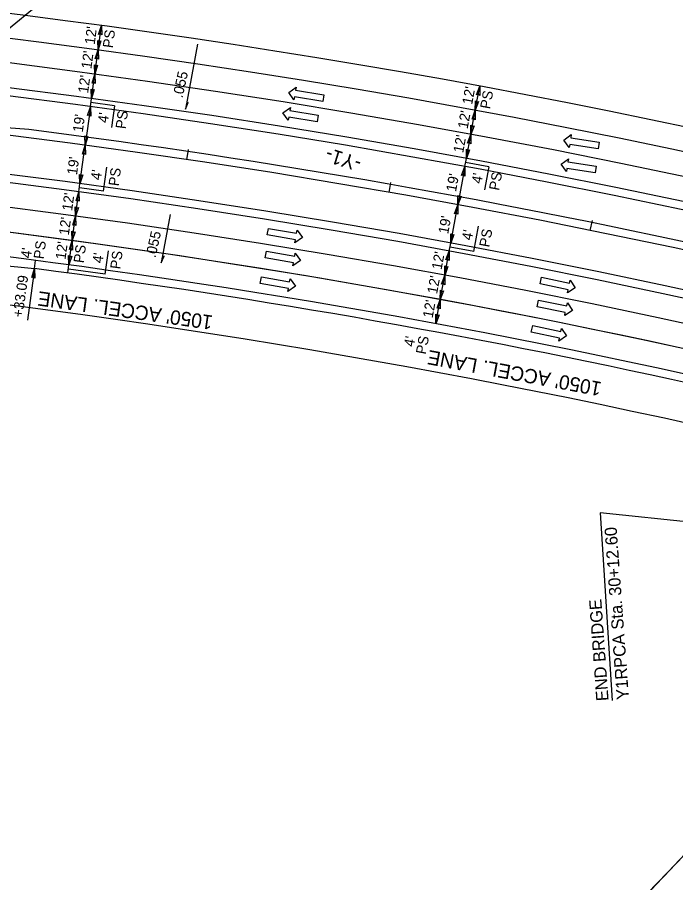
# Model space of a CAD drawing. Extents: x 2389099 to 2405615, y 552200 to 573532.
# Drawn here: x 2395308.3 to 2395629.7, y 553860.1 to 554282.8 of the extents above; entities that cross this region are included whole.
import ezdxf

# ---------------------------------------------------------------- set-up
doc = ezdxf.new("R2010")
doc.units = 0
for name, color, linetype in [('Prop Cable Guiderail Anchor Unit CELL', 7, 'Continuous'), ('Prop Cable Guiderail Double Face', 7, 'Continuous'), ('Prop Dimension', 7, 'Continuous'), ('Prop Dimension Text', 7, 'Continuous'), ('Prop DSN Text', 7, 'Continuous'), ('Prop EOT', 7, 'Continuous'), ('Prop Guardrail', 7, 'Continuous'), ('Prop Horizontal Alignment', 7, 'Continuous'), ('Prop Horizontal Alignment Curve and Spiral Data', 7, 'Continuous'), ('Prop Horizontal Alignment Tick Small', 7, 'Continuous'), ('Prop Lane Arrow Through CELL', 7, 'Continuous'), ('Prop Lane Lines', 7, 'Continuous'), ('Prop SBG', 7, 'Continuous'), ('Prop Super Arrow 1 Lane CELL', 7, 'Continuous'), ('Prop Superelevation Label', 7, 'Continuous')]:
    doc.layers.add(name, color=color, linetype=linetype)

msp = doc.modelspace()

# ---------------------------------------------------------------- linework, layer by layer
at = {"layer": 'Prop Cable Guiderail Anchor Unit CELL'}
msp.add_line((2395313.96, 554227.95), (2395298, 554229.13), dxfattribs=at)
at = {"layer": 'Prop Cable Guiderail Double Face'}
msp.add_arc((2394828.31, 550434.92), 3824, 77.40452, 82.70376, dxfattribs=at)
at = {"layer": 'Prop Dimension'}
for p, q in [((2395359.99, 554323.26), (2395250.95, 554233.28)), ((2395347.72, 554266.87), (2395349.34, 554278.76)), ((2395346.11, 554254.98), (2395347.72, 554266.87)), ((2395344.5, 554243.09), (2395346.11, 554254.98)), ((2395531.9, 554237.37), (2395534.08, 554249.17)), ((2395343.96, 554239.13), (2395344.5, 554243.09)), ((2395355.65, 554239.56), (2395344.23, 554241.11)), ((2395343.96, 554239.13), (2395341.41, 554220.3)), ((2395355.65, 554239.56), (2395354.21, 554228.9)), ((2395529.72, 554225.57), (2395531.9, 554237.37)), ((2395527.53, 554213.77), (2395529.72, 554225.57)), ((2395338.86, 554201.47), (2395341.41, 554220.3)), ((2395526.81, 554209.84), (2395527.53, 554213.77)), ((2395538.5, 554209.71), (2395527.17, 554211.8)), ((2395350.37, 554197.94), (2395351.95, 554209.65)), ((2395526.81, 554209.84), (2395523.35, 554191.15)), ((2395538.5, 554209.71), (2395536.43, 554198.49)), ((2395338.32, 554197.51), (2395338.86, 554201.47)), ((2395350.37, 554197.94), (2395338.6, 554199.53)), ((2395336.71, 554185.62), (2395338.32, 554197.51)), ((2395519.89, 554172.47), (2395523.35, 554191.15)), ((2395335.1, 554173.73), (2395336.71, 554185.62)), ((2395531.21, 554168.39), (2395533.5, 554180.76)), ((2395333.49, 554161.83), (2395335.1, 554173.73)), ((2395519.16, 554168.54), (2395519.89, 554172.47)), ((2395531.21, 554168.39), (2395519.54, 554170.55)), ((2395351.18, 554157.35), (2395352.72, 554168.76)), ((2395516.98, 554156.74), (2395519.16, 554168.54)), ((2395316.65, 554160.04), (2395317.19, 554164.01)), ((2395332.95, 554157.93), (2395333.49, 554161.89)), ((2395351.18, 554157.35), (2395333.21, 554159.78)), ((2395514.8, 554144.94), (2395516.98, 554156.74)), ((2395512.61, 554133.14), (2395514.8, 554144.94)), ((2395592.85, 554040.72), (2395598.7, 553949.06)), ((2395777.49, 554021.47), (2395592.85, 554040.72))]:
    msp.add_line(p, q, dxfattribs=at)
for points in [[(2395347.96, 554274.41), (2395349.34, 554278.76), (2395349.52, 554274.17), (2395348.81, 554274.85)], [(2395349.1, 554271.23), (2395347.72, 554266.87), (2395347.54, 554271.46), (2395348.25, 554270.79)], [(2395346.35, 554262.52), (2395347.72, 554266.87), (2395347.91, 554262.28), (2395347.19, 554262.96)], [(2395347.48, 554259.34), (2395346.11, 554254.98), (2395345.93, 554259.57), (2395346.64, 554258.9)], [(2395344.74, 554250.63), (2395346.11, 554254.98), (2395346.3, 554250.39), (2395345.58, 554251.07)], [(2395345.87, 554247.45), (2395344.5, 554243.09), (2395344.32, 554247.68), (2395345.03, 554247.01)], [(2395532.5, 554244.89), (2395534.08, 554249.17), (2395534.05, 554244.57), (2395533.36, 554245.29)], [(2395533.48, 554241.65), (2395531.9, 554237.37), (2395531.94, 554241.96), (2395532.62, 554241.25)], [(2395342.59, 554234.77), (2395343.96, 554239.13), (2395344.15, 554234.54), (2395343.43, 554235.21)], [(2395530.32, 554233.09), (2395531.9, 554237.37), (2395531.86, 554232.77), (2395531.18, 554233.49)], [(2395531.3, 554229.85), (2395529.72, 554225.57), (2395529.75, 554230.16), (2395530.43, 554229.45)], [(2395342.78, 554224.65), (2395341.41, 554220.3), (2395341.23, 554224.89), (2395341.94, 554224.21)], [(2395528.14, 554221.29), (2395529.72, 554225.57), (2395529.68, 554220.97), (2395529, 554221.69)], [(2395340.04, 554215.94), (2395341.41, 554220.3), (2395341.6, 554215.71), (2395340.88, 554216.39)], [(2395529.11, 554218.05), (2395527.53, 554213.77), (2395527.57, 554218.36), (2395528.25, 554217.65)], [(2395525.22, 554205.55), (2395526.81, 554209.84), (2395526.77, 554205.24), (2395526.09, 554205.95)], [(2395340.23, 554205.83), (2395338.86, 554201.47), (2395338.67, 554206.06), (2395339.39, 554205.39)], [(2395336.95, 554193.15), (2395338.32, 554197.51), (2395338.51, 554192.92), (2395337.79, 554193.59)], [(2395524.93, 554195.44), (2395523.35, 554191.15), (2395523.38, 554195.75), (2395524.07, 554195.04)], [(2395521.77, 554186.87), (2395523.35, 554191.15), (2395523.31, 554186.56), (2395522.63, 554187.27)], [(2395338.08, 554189.97), (2395336.71, 554185.62), (2395336.52, 554190.21), (2395337.24, 554189.53)], [(2395335.34, 554181.26), (2395336.71, 554185.62), (2395336.89, 554181.03), (2395336.18, 554181.7)], [(2395336.47, 554178.08), (2395335.1, 554173.73), (2395334.91, 554178.32), (2395335.63, 554177.64)], [(2395333.73, 554169.37), (2395335.1, 554173.73), (2395335.28, 554169.13), (2395334.57, 554169.81)], [(2395521.47, 554176.76), (2395519.89, 554172.47), (2395519.93, 554177.07), (2395520.61, 554176.36)], [(2395334.86, 554166.19), (2395333.49, 554161.83), (2395333.3, 554166.43), (2395334.02, 554165.75)], [(2395517.58, 554164.25), (2395519.16, 554168.54), (2395519.13, 554163.94), (2395518.44, 554164.65)], [(2395518.56, 554161.02), (2395516.98, 554156.74), (2395517.02, 554161.33), (2395517.7, 554160.62)], [(2395315.28, 554155.69), (2395316.65, 554160.04), (2395316.83, 554155.45), (2395316.12, 554156.13)], [(2395515.4, 554152.45), (2395516.98, 554156.74), (2395516.94, 554152.14), (2395516.26, 554152.85)], [(2395516.38, 554149.22), (2395514.8, 554144.94), (2395514.83, 554149.53), (2395515.52, 554148.82)], [(2395513.22, 554140.65), (2395514.8, 554144.94), (2395514.76, 554140.34), (2395514.08, 554141.05)], [(2395514.19, 554137.42), (2395512.61, 554133.14), (2395512.65, 554137.73), (2395513.33, 554137.02)]]:
    msp.add_lwpolyline(points, close=True, dxfattribs=at)
msp.add_arc((2394828.31, 550434.92), 3737.71, 73.27853, 89.01084, dxfattribs=at)
at = {"layer": 'Prop DSN Text'}
msp.add_line((2395316.65, 554160.04), (2395313.23, 554134.78), dxfattribs=at)
at = {"layer": 'Prop EOT'}
msp.add_line((2395209.68, 554170.5), (2395316.65, 554160.04), dxfattribs=at)
for centre, radius, start, end in [((2394865.6, 554590.75), 1087, 256.52302, 12.63033), ((2394865.6, 554590.75), 1063, 256.52302, 12.63033), ((2394828.31, 550434.92), 3879, 67.475, 106.78848), ((2394828.31, 550434.92), 3867, 59.69891, 109.59769), ((2394828.31, 550434.92), 3843, 59.69891, 123.9393), ((2394828.31, 550434.92), 3839, 59.69891, 123.9393), ((2394828.31, 550434.92), 3801, 59.69891, 123.9393), ((2394828.31, 550434.92), 3797, 59.69891, 123.9393), ((2394828.31, 550434.92), 3761, 73.27853, 87.18326), ((2394828.31, 550434.92), 3757, 77.39527, 82.53151), ((2394865.6, 554590.75), 1051, 298.11994, 326.25221)]:
    msp.add_arc(centre, radius, start, end, dxfattribs=at)
at = {"layer": 'Prop Guardrail'}
msp.add_arc((2394865.6, 554590.75), 1051, 300.92972, 324.79608, dxfattribs=at)
at = {"layer": 'Prop Horizontal Alignment'}
for centre, radius, start, end in [((2394865.6, 554590.75), 1075, 256.52302, 12.63033), ((2394828.31, 550434.92), 3820, 59.69891, 123.9393)]:
    msp.add_arc(centre, radius, start, end, dxfattribs=at)
at = {"layer": 'Prop Horizontal Alignment Tick Small'}
for p, q in [((2395391.1, 554213.23), (2395391.84, 554218.18)), ((2395489.81, 554197.21), (2395490.67, 554202.13)), ((2395588.06, 554178.6), (2395589.05, 554183.5))]:
    msp.add_line(p, q, dxfattribs=at)
at = {"layer": 'Prop Lane Arrow Through CELL'}
for p, q in [((2395440.77, 554246.09), (2395444.41, 554248.72)), ((2395443.36, 554242.51), (2395440.77, 554246.09)), ((2395444.41, 554248.72), (2395444.16, 554247.24)), ((2395444.16, 554247.24), (2395457.96, 554244.91)), ((2395443.61, 554243.99), (2395443.36, 554242.51)), ((2395457.41, 554241.66), (2395443.61, 554243.99)), ((2395457.96, 554244.91), (2395457.41, 554241.66)), ((2395437.99, 554236.15), (2395441.63, 554238.78)), ((2395441.63, 554238.78), (2395441.38, 554237.3)), ((2395441.38, 554237.3), (2395455.18, 554234.97)), ((2395440.58, 554232.57), (2395437.99, 554236.15)), ((2395440.83, 554234.05), (2395440.58, 554232.57)), ((2395454.63, 554231.72), (2395440.83, 554234.05)), ((2395455.18, 554234.97), (2395454.63, 554231.72)), ((2395575.13, 554222.79), (2395578.73, 554225.47)), ((2395578.73, 554225.47), (2395578.51, 554223.99)), ((2395577.77, 554219.25), (2395575.13, 554222.79)), ((2395578, 554220.73), (2395577.77, 554219.25)), ((2395591.84, 554218.59), (2395578, 554220.73)), ((2395578.51, 554223.99), (2395592.34, 554221.85)), ((2395592.34, 554221.85), (2395591.84, 554218.59)), ((2395573.77, 554211.06), (2395577.38, 554213.74)), ((2395577.38, 554213.74), (2395577.15, 554212.26)), ((2395577.15, 554212.26), (2395590.98, 554210.12)), ((2395576.41, 554207.52), (2395573.77, 554211.06)), ((2395576.64, 554209), (2395576.41, 554207.52)), ((2395590.48, 554206.86), (2395576.64, 554209)), ((2395590.98, 554210.12), (2395590.48, 554206.86)), ((2395430.28, 554176.46), (2395430.85, 554179.71)), ((2395430.85, 554179.71), (2395444.64, 554177.32)), ((2395444.64, 554177.32), (2395444.9, 554178.8)), ((2395444.9, 554178.8), (2395447.47, 554175.21)), ((2395444.08, 554174.07), (2395430.28, 554176.46)), ((2395447.47, 554175.21), (2395443.82, 554172.59)), ((2395443.82, 554172.59), (2395444.08, 554174.07)), ((2395429.34, 554165.28), (2395429.9, 554168.53)), ((2395443.13, 554162.89), (2395429.34, 554165.28)), ((2395429.9, 554168.53), (2395443.7, 554166.14)), ((2395443.7, 554166.14), (2395443.95, 554167.62)), ((2395443.95, 554167.62), (2395446.53, 554164.02)), ((2395446.53, 554164.02), (2395442.88, 554161.41)), ((2395442.88, 554161.41), (2395443.13, 554162.89)), ((2395426.86, 554152.76), (2395427.42, 554156.02)), ((2395440.66, 554150.37), (2395426.86, 554152.76)), ((2395427.42, 554156.02), (2395441.22, 554153.63)), ((2395441.22, 554153.63), (2395441.48, 554155.1)), ((2395441.48, 554155.1), (2395444.05, 554151.51)), ((2395563.5, 554152.58), (2395564.18, 554155.81)), ((2395577.2, 554149.7), (2395563.5, 554152.58)), ((2395564.18, 554155.81), (2395577.88, 554152.93)), ((2395577.88, 554152.93), (2395578.18, 554154.4)), ((2395578.18, 554154.4), (2395580.63, 554150.71)), ((2395444.05, 554151.51), (2395440.4, 554148.9)), ((2395440.4, 554148.9), (2395440.66, 554150.37)), ((2395580.63, 554150.71), (2395576.89, 554148.23)), ((2395576.89, 554148.23), (2395577.2, 554149.7)), ((2395562.15, 554141.44), (2395562.83, 554144.67)), ((2395562.83, 554144.67), (2395576.53, 554141.79)), ((2395575.85, 554138.56), (2395562.15, 554141.44)), ((2395579.29, 554139.57), (2395575.54, 554137.09)), ((2395576.53, 554141.79), (2395576.84, 554143.25)), ((2395576.84, 554143.25), (2395579.29, 554139.57)), ((2395575.54, 554137.09), (2395575.85, 554138.56)), ((2395559.23, 554129.02), (2395559.91, 554132.25)), ((2395559.91, 554132.25), (2395573.61, 554129.37)), ((2395572.93, 554126.14), (2395559.23, 554129.02)), ((2395576.36, 554127.16), (2395572.62, 554124.67)), ((2395573.61, 554129.37), (2395573.92, 554130.84)), ((2395573.92, 554130.84), (2395576.36, 554127.16)), ((2395572.62, 554124.67), (2395572.93, 554126.14))]:
    msp.add_line(p, q, dxfattribs=at)
at = {"layer": 'Prop Lane Lines'}
for radius, start, end in [(3855, 59.69891, 123.9393), (3785, 59.69891, 123.9393), (3773, 68.81433, 89.07696), (3773, 59.69891, 88.86914)]:
    msp.add_arc((2394828.31, 550434.92), radius, start, end, dxfattribs=at)
at = {"layer": 'Prop SBG'}
msp.add_arc((2394865.6, 554590.75), 1051, 301.77355, 326.29315, dxfattribs=at)
at = {"layer": 'Prop Super Arrow 1 Lane CELL'}
for p, q in [((2395396.25, 554269.64), (2395390.33, 554237.91)), ((2395382.93, 554186.45), (2395378.53, 554162.86))]:
    msp.add_line(p, q, dxfattribs=at)
for points in [[(2395390.33, 554237.91), (2395391.76, 554241.2), (2395390.87, 554240.81)], [(2395378.53, 554162.86), (2395379.95, 554166.15), (2395379.07, 554165.76)]]:
    msp.add_lwpolyline(points, close=True, dxfattribs=at)

# ---------------------------------------------------------------- texts
at = {"layer": 'Prop Dimension Text'}
for s, height, rotation, p in [("12'", 5, 82.281, (2395346.03, 554269.28)), ('PS', 5, 82.281, (2395354.88, 554267.57)), ("12'", 5, 82.281, (2395344.42, 554257.39)), ("12'", 5, 82.281, (2395342.81, 554245.5)), ("12'", 5, 79.5171, (2395530.33, 554239.86)), ('PS', 5, 79.5171, (2395539.08, 554237.72)), ('PS', 5, 82.2809, (2395361.15, 554228.04)), ("12'", 5, 79.5171, (2395528.14, 554228.06)), ("19'", 5, 82.2805, (2395340.22, 554226.41)), ("4'", 5, 82.2809, (2395352.47, 554230.96)), ("12'", 5, 79.5171, (2395525.96, 554216.26)), ("19'", 5, 82.2807, (2395337.4, 554205.6)), ("4'", 5, 82.2807, (2395349.04, 554203.05)), ('PS', 5, 82.2807, (2395357.73, 554200.12)), ("19'", 5, 79.5166, (2395522.45, 554197.32)), ("4'", 5, 79.517, (2395534.91, 554201.27)), ('PS', 5, 79.517, (2395543.44, 554197.93)), ("12'", 5, 82.2811, (2395335.02, 554188.03)), ("12'", 5, 82.2811, (2395333.41, 554176.14)), ("19'", 5, 79.5168, (2395518.63, 554176.67)), ("4'", 5, 79.5168, (2395530.14, 554173.55)), ('PS', 5, 79.5168, (2395538.67, 554170.21)), ('PS', 5, 82.2807, (2395321.12, 554164.46)), ("4'", 5, 82.2807, (2395314.86, 554164.88)), ("12'", 5, 82.2811, (2395331.79, 554164.24)), ('PS', 5, 82.2811, (2395340.64, 554162.53)), ("4'", 5, 82.2807, (2395349.85, 554162.46)), ('PS', 5, 82.2807, (2395358.53, 554159.53)), ("12'", 5, 79.5172, (2395515.41, 554159.23)), ("12'", 5, 79.5172, (2395513.22, 554147.43)), ("1050' ACCEL. LANE", 7, 172.0153, (2395404.03, 554137.05)), ("12'", 5, 79.5172, (2395511.04, 554135.63)), ("4'", 5, 79.5168, (2395501.86, 554121.58)), ('PS', 5, 79.5172, (2395507.71, 554117.89)), ("1050' ACCEL. LANE", 7, 169.4227, (2395593.94, 554104.52)), ('Y1RPCA Sta. 30+12.60', 6, 94.1223, (2395606.98, 553949.71)), ('END BRIDGE', 6, 94.1223, (2395597, 553949))]:
    msp.add_text(s, height=height, rotation=rotation, dxfattribs=at).set_placement(p)
at = {"layer": 'Prop DSN Text'}
msp.add_text('+33.09', height=5, rotation=82.2817, dxfattribs=at).set_placement((2395310.87, 554135.98))
at = {"layer": 'Prop Horizontal Alignment Curve and Spiral Data'}
msp.add_text('-Y1-', height=7, rotation=162.9204, dxfattribs=at).set_placement((2395476.86, 554214.05))
at = {"layer": 'Prop Superelevation Label'}
for p in [(2395388.9, 554243.1), (2395375.72, 554165.03)]:
    msp.add_text('.055', height=5, rotation=77.5792, dxfattribs=at).set_placement(p)

doc.saveas('drawing.dxf')
